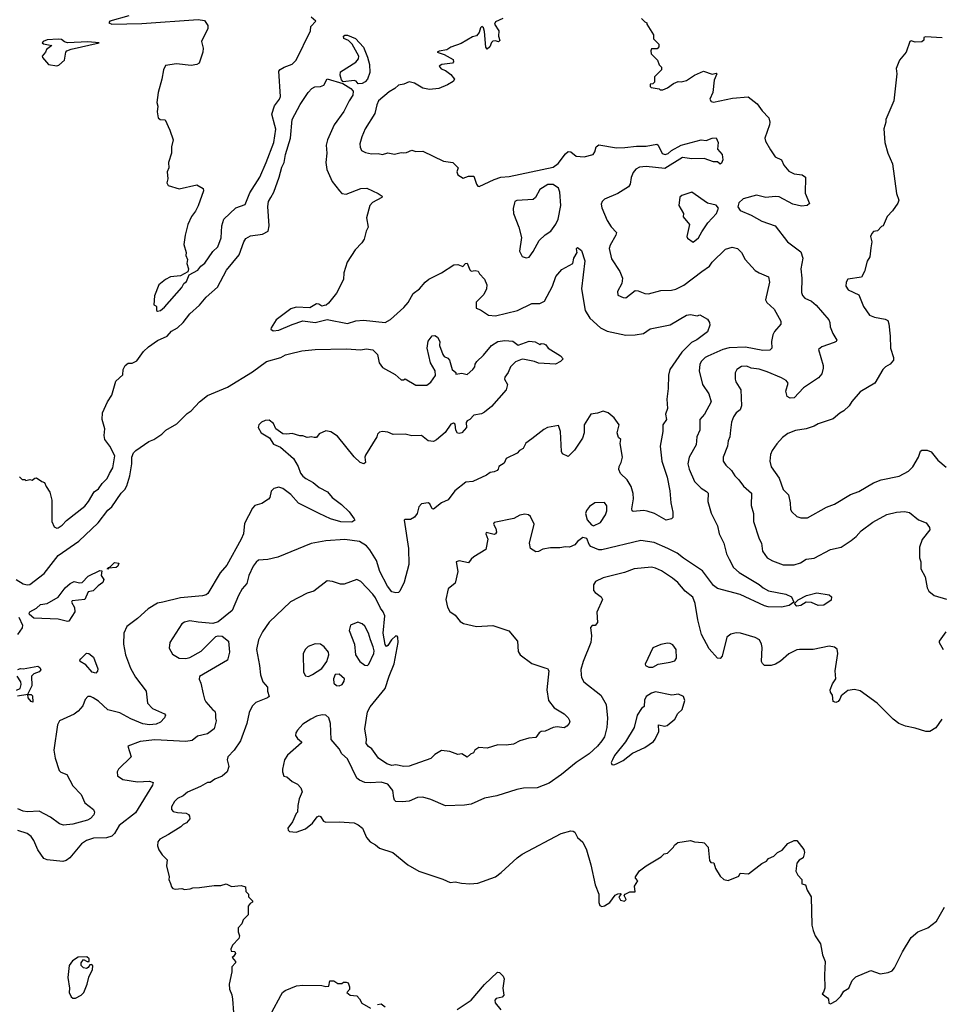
# Model space of a CAD drawing. Extents: x 1678759 to 1859541, y 384609 to 522867.
# Tile 348 of 466: x 1787910 to 1794744, y 395556 to 402877. Entities that reach past the tile are written whole.
import ezdxf

# ---------------------------------------------------------------- set-up
doc = ezdxf.new("R2010")
doc.units = 0

msp = doc.modelspace()

# ---------------------------------------------------------------- linework, layer by layer
at = {"layer": '0CON20XD'}
for points in [[(1788720, 402905), (1788580, 402865), (1788572.5, 402855), (1788595, 402843.3), (1788818, 402848), (1789235, 402879.3), (1789282.1, 402872.1), (1789308, 402835), (1789307.5, 402812.5), (1789261.2, 402715), (1789273.3, 402665), (1789271.2, 402635), (1789242.5, 402555), (1789225, 402543.3), (1789185, 402537.5), (1789075, 402550), (1788993.6, 402536.4), (1788977.5, 402505), (1788966.7, 402435), (1788940, 402335), (1788929.5, 402260.5), (1788936.7, 402235), (1788930.8, 402190.8), (1788938.3, 402148.3), (1788953.8, 402133.8), (1788992, 402132), (1789026.4, 402056.4), (1789050, 401985), (1789037, 401933), (1789038.8, 401885), (1789016.2, 401815), (1789018.8, 401775), (1789006.7, 401745), (1789010, 401695), (1789002.5, 401665), (1789012.5, 401645), (1789095, 401620), (1789225, 401650), (1789273, 401623), (1789276.7, 401605), (1789235.9, 401494.1), (1789215.8, 401454.2), (1789186.2, 401415), (1789160, 401355), (1789140, 401275), (1789130, 401205), (1789146.1, 401146.1), (1789143.3, 401125), (1789156, 401095), (1789151.2, 401065), (1789163.3, 401025), (1789158.8, 401001.2), (1789105, 400973.3), (1789030, 400965), (1788992.5, 400945), (1788943.6, 400906.4), (1788912.5, 400825), (1788907.5, 400757.5), (1788921.7, 400748.3), (1788927.5, 400745), (1788927.5, 400715), (1788935, 400710), (1788955, 400714), (1788985, 400740), (1789113.8, 400885), (1789130, 400915), (1789148.3, 400931.7), (1789170, 400980), (1789233.3, 401015), (1789255.7, 401044.3), (1789285, 401066), (1789345, 401152.5), (1789381.7, 401188.3), (1789407.8, 401255), (1789413.1, 401345), (1789425.8, 401395), (1789515, 401477.1), (1789585, 401503.3), (1789619.5, 401590.5), (1789693.6, 401705), (1789742.3, 401815), (1789797.8, 401965), (1789813.6, 402063.6), (1789805, 402091.2), (1789782.9, 402175), (1789804.1, 402235.9), (1789841.5, 402285), (1789848.8, 402305), (1789836.6, 402493.4), (1789845, 402505.8), (1789875, 402524.4), (1789935, 402547.1), (1789965, 402576.2), (1790071.1, 402795), (1790074.3, 402825.7), (1790111.2, 402865), (1790076, 402895)], [(1791501.2, 402885), (1791445, 402861.4), (1791438.6, 402845), (1791470, 402795), (1791467.5, 402755), (1791477, 402723), (1791467.5, 402712.5), (1791445, 402720), (1791425, 402717.5), (1791415, 402706.7), (1791404, 402675), (1791385, 402658.8), (1791373.3, 402673.3), (1791365, 402790), (1791357.7, 402817.7), (1791345, 402827.5), (1791335, 402817.5), (1791325, 402782.5), (1791305, 402757.5), (1791275, 402750), (1791190.7, 402699.3), (1791115, 402672), (1791085, 402652.5), (1791026.1, 402643.9), (1791013.3, 402635), (1791065, 402617.5), (1791130.7, 402580.7), (1791133.3, 402565), (1791126.7, 402555), (1791045.8, 402544.2), (1791027.5, 402532.5), (1791042.4, 402512.4), (1791075, 402500), (1791115, 402470), (1791140, 402435), (1791131.7, 402418.3), (1791088.3, 402391.7), (1791025.7, 402364.3), (1790955, 402358.6), (1790905, 402367.1), (1790845, 402405.8), (1790805, 402416), (1790765, 402396.7), (1790725, 402390), (1790696.7, 402365), (1790655, 402340.8), (1790577.4, 402272.6), (1790563.3, 402245), (1790550.2, 402179.8), (1790478.1, 402065), (1790452.9, 402005), (1790438.6, 401955), (1790439.7, 401929.7), (1790451.2, 401905), (1790479.1, 401889.1), (1790525, 401880), (1790575, 401882), (1790605, 401874.2), (1790645, 401886), (1790695, 401876.7), (1790745, 401890), (1790763, 401887), (1790785, 401888.8), (1790825, 401907.5), (1790855, 401897.5), (1790905, 401900), (1791060, 401825), (1791130, 401815), (1791167.5, 401775), (1791157.5, 401745), (1791165, 401722.5), (1791205, 401700), (1791245, 401713.3), (1791285, 401713.3), (1791305, 401653.3), (1791315, 401640), (1791325, 401638), (1791435, 401689.2), (1791485, 401705.7), (1791548.3, 401711.7), (1791875, 401780.8), (1791911.7, 401808.3), (1791965, 401878.8), (1791985, 401896.2), (1792005, 401893.8), (1792045, 401862), (1792105, 401856.9), (1792171.2, 401875), (1792184, 401895), (1792195, 401932.5), (1792215, 401946.2), (1792344.3, 401924.3), (1792407.4, 401927.4), (1792495, 401937.9), (1792565, 401936.4), (1792645, 401952), (1792655, 401943.3), (1792683.3, 401883.3), (1792705.8, 401875.8), (1792728.8, 401881.2), (1792755, 401905.7), (1792825, 401944), (1792975, 401984.2), (1793010.7, 401979.3), (1793056.7, 401996.7), (1793085, 401997.5), (1793100, 401965), (1793096, 401915), (1793130, 401875), (1793136.2, 401835), (1793125, 401810), (1793115, 401802.5), (1793095, 401820), (1793065, 401820), (1792995.9, 401845.9), (1792905, 401842), (1792835, 401852), (1792705, 401770), (1792565, 401785.3), (1792515, 401780.4), (1792488.6, 401765), (1792468.9, 401741.1), (1792455, 401703.3), (1792446.4, 401653.6), (1792434.2, 401635), (1792355.3, 401584.7), (1792255, 401543.1), (1792238.1, 401525), (1792232.2, 401505), (1792235, 401478.8), (1792274.6, 401384.6), (1792305, 401338), (1792344, 401295), (1792340.8, 401275), (1792298.3, 401201.7), (1792290.9, 401175), (1792308, 401098), (1792370.8, 401005), (1792389.2, 400955), (1792384.2, 400915), (1792351.9, 400855), (1792355, 400828.8), (1792395, 400811.4), (1792415, 400809.2), (1792485, 400862.5), (1792505, 400860.8), (1792555, 400840), (1792582.1, 400837.9), (1792675, 400863.1), (1792755, 400866.7), (1792785, 400874.5), (1792846.5, 400903.5), (1792980, 401005), (1793037.1, 401045), (1793057, 401073), (1793155, 401170.8), (1793204.2, 401185.8), (1793245.5, 401175.5), (1793274.3, 401145), (1793302, 401095), (1793375, 401012.9), (1793405, 400994.3), (1793475.7, 400965.7), (1793482.5, 400925), (1793453.6, 400793.6), (1793461.2, 400775), (1793515.8, 400725), (1793566.2, 400635), (1793565.7, 400614.3), (1793520.4, 400559.6), (1793507.2, 400532.8), (1793498.1, 400485), (1793498.6, 400435), (1793485, 400419.2), (1793433.6, 400416.4), (1793305, 400442.1), (1793183, 400437), (1793134.7, 400425.3), (1793024.7, 400375.3), (1793002.9, 400365), (1792973.6, 400335), (1792963.4, 400313.4), (1792960, 400265), (1792983.6, 400163.6), (1793032.5, 400095), (1793049.2, 400035), (1792999.4, 399945), (1792964.4, 399905), (1792964.5, 399825.5), (1792943.1, 399775), (1792936.2, 399715), (1792886, 399624), (1792876.4, 399575), (1792886, 399536), (1792924, 399444), (1792974.1, 399394.1), (1793015, 399370), (1793026.4, 399356.4), (1793024.4, 399295), (1793048.7, 399208.7), (1793095, 399113.3), (1793108.1, 399055), (1793141.9, 398985), (1793163.5, 398905), (1793182.2, 398865), (1793214.3, 398805), (1793256.9, 398766.9), (1793405, 398678.2), (1793435, 398653.6), (1793475, 398631.5), (1793602.5, 398605), (1793645.6, 398585.6), (1793662.5, 398545), (1793628.7, 398521.3), (1793571.8, 398508.2), (1793472.4, 398512.4), (1793445, 398520), (1793265, 398604), (1793095, 398647.1), (1793065, 398670.6), (1792985, 398779.5), (1792842.2, 398872.2), (1792795, 398910), (1792725.9, 398945.9), (1792625, 398989.1), (1792525, 399003.5), (1792235, 398934.5), (1792215, 398934.4), (1792155, 398959.2), (1792142.5, 398975), (1792125, 399020), (1792095, 399026.7), (1792055, 398998), (1792035, 398972), (1791995, 398954), (1791965, 398958.8), (1791925, 398950), (1791855, 398950.8), (1791798.8, 398941.2), (1791765, 398922), (1791745, 398920), (1791706.2, 398945), (1791698, 398985), (1791733.8, 399125), (1791705, 399182.5), (1791690, 399195), (1791665, 399201.2), (1791627, 399193), (1791582.7, 399167.3), (1791435, 399138.8), (1791430, 399125), (1791449.2, 399095), (1791452.3, 399067.7), (1791445.9, 399054.1), (1791435, 399048.8), (1791377, 399063), (1791374, 399055), (1791388.8, 399015), (1791375, 398937.5), (1791285, 398883.3), (1791264.1, 398865.9), (1791245, 398837.5), (1791175, 398852.5), (1791153.4, 398846.6), (1791166.4, 398775), (1791145, 398688.1), (1791093.8, 398645), (1791077.1, 398565), (1791089.1, 398509.1), (1791106.8, 398476.8), (1791145, 398448.8), (1791182.6, 398402.6), (1791207, 398387), (1791305, 398365.6), (1791425, 398372.5), (1791545, 398332), (1791610, 398255), (1791615, 398180), (1791628, 398155), (1791715, 398090.6), (1791811.7, 398058.3)], [(1792530, 402885), (1792555, 402860), (1792570, 402855), (1792570, 402845), (1792620, 402765), (1792620, 402735), (1792660, 402695), (1792660, 402675), (1792648.3, 402661.7), (1792605, 402660), (1792600, 402645), (1792603, 402623), (1792650, 402575), (1792661.7, 402541.7), (1792680, 402525), (1792680, 402505), (1792628.3, 402451.7), (1792627, 402413), (1792615, 402400), (1792595, 402397.5), (1792595, 402380), (1792603.6, 402373.6), (1792662.5, 402362.5), (1792670, 402355), (1792690, 402355), (1792725, 402370), (1792768.3, 402401.7), (1792803.6, 402416.4), (1792825.9, 402414.1), (1792865, 402426.2), (1792925, 402465.8), (1792992.5, 402495), (1793055, 402472.5), (1793085, 402480), (1793090, 402475), (1793071.7, 402428.3), (1793060, 402335), (1793039.2, 402285), (1793047.8, 402267.8), (1793065, 402263.6), (1793206.4, 402293.6), (1793324.5, 402304.5), (1793390.5, 402250.5), (1793428.3, 402198.3), (1793477.3, 402147.3), (1793485.5, 402115.5), (1793483.1, 402095), (1793448.5, 401995), (1793453.1, 401975), (1793489.1, 401909.1), (1793525, 401858), (1793572, 401835), (1793589.2, 401795), (1793625, 401750), (1793665, 401732), (1793725, 401724.2), (1793750, 401705), (1793747.1, 401587.1), (1793780.7, 401509.3), (1793762.5, 401495), (1793721.2, 401491.2), (1793654.8, 401504.8), (1793555, 401559.4), (1793525, 401563.1), (1793455, 401554.1), (1793385, 401573.3), (1793287.1, 401545), (1793254.4, 401515), (1793245.7, 401485), (1793265, 401458.6), (1793345, 401424.4), (1793425, 401380), (1793523.3, 401345), (1793615.8, 401225), (1793715, 401152), (1793729.4, 401105), (1793715.7, 401025), (1793722.9, 400955), (1793721.2, 400848.8), (1793726.8, 400826.8), (1793745, 400807.5), (1793795, 400784.3), (1793829.2, 400755), (1793922.5, 400645), (1793931.4, 400625), (1793933.3, 400593.3), (1793952.6, 400542.6), (1793983.8, 400495), (1793978.8, 400485), (1793963.4, 400476.6), (1793870, 400445), (1793846, 400425), (1793880.8, 400305), (1793882, 400285), (1793870, 400245), (1793845.8, 400214.2), (1793735, 400140), (1793665, 400065.7), (1793635, 400062), (1793613.3, 400075), (1793604.4, 400115), (1793620.8, 400175), (1793606.2, 400195), (1793571.2, 400215), (1793465, 400260), (1793405, 400278.2), (1793345.4, 400285.4), (1793315, 400300), (1793275, 400297.5), (1793240, 400275), (1793228.3, 400251.7), (1793226.9, 400205), (1793232.5, 400185), (1793268.1, 400125), (1793274.4, 400005), (1793265, 399976), (1793235, 399954.3), (1793214.4, 399925), (1793199.5, 399885), (1793191.5, 399825)], [(1790425, 402400), (1790409.2, 402419.2), (1790395, 402426.2), (1790313.9, 402413.9), (1790300.6, 402430.6), (1790291.5, 402465), (1790295, 402490), (1790407.9, 402562.1), (1790426.7, 402585), (1790431.2, 402605), (1790381.2, 402695), (1790353, 402723), (1790318.1, 402738.1), (1790315.8, 402755), (1790325, 402761.1), (1790345, 402762.2), (1790406.2, 402736.2), (1790465, 402672.9), (1790495, 402598.8), (1790509.5, 402545), (1790512.5, 402485), (1790495, 402433.8), (1790477.1, 402415), (1790455, 402403.9), (1790425, 402400)], [(1794765, 402742), (1794641.2, 402748.8), (1794630, 402745), (1794630, 402725), (1794615, 402713.3), (1794565, 402711.2), (1794535, 402720), (1794525, 402716.2), (1794497.5, 402635), (1794447.5, 402575), (1794422.5, 402515), (1794427.5, 402475), (1794407.5, 402275), (1794347.5, 402135), (1794347.5, 402115), (1794332.5, 402065), (1794340, 401965), (1794362.5, 401885), (1794397.5, 401805), (1794426.7, 401585), (1794442.5, 401535), (1794436.1, 401513.9), (1794397.5, 401455), (1794357.5, 401415), (1794326.4, 401343.6), (1794315, 401340), (1794285, 401307.5), (1794255, 401302.5), (1794241.7, 401288.3), (1794232.5, 401265), (1794242.5, 401225), (1794235, 401180), (1794227.5, 401115), (1794208.3, 401081.7), (1794187.5, 401005), (1794167, 400963), (1794065, 400946.7), (1794051.2, 400925), (1794050, 400895), (1794067.7, 400867.7), (1794145, 400832.5), (1794180, 400745), (1794225, 400681.2), (1794262.5, 400665), (1794341.2, 400651.2), (1794360.5, 400640.5), (1794368.6, 400615), (1794378.1, 400525), (1794380.6, 400435), (1794404, 400365), (1794403.8, 400345), (1794380, 400315), (1794344.4, 400295.6), (1794324.2, 400275.8), (1794265.9, 400174.1), (1794155, 400110.8), (1794095, 400039.2), (1794075, 400005.8), (1794035, 399968.8), (1794005, 399952), (1793955, 399909.2), (1793845, 399872.5), (1793815, 399855.8), (1793755, 399835.6), (1793675, 399822.9), (1793619.1, 399800.9), (1793579.1, 399770.9), (1793536.6, 399723.4), (1793502, 399675), (1793489.2, 399645), (1793485.7, 399595), (1793493.5, 399553.5), (1793555, 399468.8), (1793584.5, 399384.5), (1793622.5, 399345), (1793635.7, 399285), (1793637.5, 399235), (1793647.6, 399217.6), (1793685, 399182), (1793714.3, 399174.3), (1793765, 399172.5), (1793905, 399252.5), (1793965, 399275.8), (1794085, 399347.5), (1794145, 399370), (1794255, 399432.9), (1794313.2, 399456.8), (1794445, 399482.2), (1794515, 399520.8), (1794548.3, 399551.7), (1794588.8, 399625), (1794605, 399670), (1794615, 399677.5), (1794655, 399676.2), (1794684.3, 399664.3), (1794733, 399603), (1794795, 399549.2)], [(1788185, 402533.3), (1788200.7, 402539.3), (1788243.6, 402576.4), (1788253.6, 402636.4), (1788260, 402645), (1788292.4, 402657.6), (1788500, 402705), (1788415, 402712.5), (1788265, 402705.8), (1788242.3, 402712.3), (1788219.7, 402729.7), (1788195, 402731.9), (1788115, 402726.6), (1788083.8, 402715), (1788077.5, 402705), (1788086.7, 402696.7), (1788147.5, 402685), (1788110, 402655), (1788102.5, 402635), (1788076.7, 402605), (1788080, 402595), (1788125, 402543.3), (1788185, 402533.3)], [(1787908.3, 399478.3), (1787928.3, 399458.3), (1787947.5, 399457.5), (1787955, 399450), (1787985, 399457.5), (1788003, 399453), (1788021.7, 399468.3), (1788035, 399470), (1788075, 399442.5), (1788095, 399436.7), (1788106.2, 399405), (1788133.9, 399363.9), (1788148, 399305), (1788149.2, 399145), (1788166.1, 399106.1), (1788185, 399096.7), (1788195, 399100), (1788225, 399117.5), (1788256.9, 399153.1), (1788395, 399260), (1788422.2, 399295), (1788463.4, 399366.6), (1788495, 399388.1), (1788522.5, 399427.5), (1788560.9, 399465), (1788576.2, 399503.8), (1788602.7, 399545), (1788616.1, 399635), (1788579, 399705), (1788542.5, 399755), (1788538.6, 399785), (1788542.9, 399835), (1788521.8, 399905), (1788525.5, 399955), (1788561.5, 400035), (1788595.6, 400085), (1788625, 400188.8), (1788675, 400236), (1788679.5, 400275), (1788692.6, 400305), (1788715, 400323.6), (1788745.8, 400324.2), (1788780.4, 400339.6), (1788829.8, 400410.2), (1788867.1, 400445), (1788935, 400492.9), (1789005, 400524.6), (1789039.1, 400560.9), (1789082.5, 400585), (1789124.8, 400625.2), (1789175, 400688.9), (1789245.9, 400754.1), (1789295.6, 400815), (1789380.5, 400889.5), (1789446.4, 401015), (1789540.6, 401129.4), (1789575, 401226.2), (1789590.2, 401249.8), (1789625, 401269.4), (1789715, 401281.2), (1789755.6, 401304.4), (1789763.1, 401345), (1789753, 401487), (1789760, 401525), (1789775.5, 401555), (1789799.6, 401595), (1789839.2, 401705), (1789858.3, 401781.7), (1789876.2, 401815), (1789884.7, 401875), (1789923.3, 401995), (1789935, 402136.2), (1789995, 402246.2), (1790054.2, 402335), (1790082, 402365), (1790102, 402378), (1790145, 402381.2), (1790170.1, 402389.9), (1790195, 402437.5), (1790312.4, 402402.4), (1790370.9, 402365), (1790388.9, 402345), (1790386.4, 402315), (1790357.4, 402272.6), (1790319.5, 402195), (1790245.7, 402095), (1790197.3, 401985), (1790186.7, 401945), (1790192.2, 401885), (1790185.7, 401815), (1790193.4, 401763.4), (1790231.4, 401675), (1790285.5, 401605.5), (1790305, 401586), (1790335, 401580.6), (1790445, 401621.4), (1790490, 401625), (1790575, 401585.8), (1790603.3, 401565), (1790600, 401555), (1790531.1, 401518.9), (1790510.8, 401495), (1790487.8, 401405), (1790499.2, 401335), (1790484.4, 401305), (1790468.9, 401245), (1790452.1, 401217.9), (1790403.7, 401166.3), (1790343.1, 401075), (1790317.5, 400995), (1790315.7, 400945), (1790265, 400843.3), (1790205, 400768.8), (1790187.5, 400755), (1790172.5, 400752.5), (1790155, 400747.5), (1790131.7, 400761.7), (1790115, 400763.3), (1790065, 400733.8), (1789965, 400740.8), (1789925, 400727.1), (1789816, 400645), (1789778.8, 400585), (1789776.7, 400575), (1789794.4, 400564.4), (1789835, 400567.8), (1789935, 400611.9), (1790015, 400637.1), (1790105, 400624.4), (1790195, 400646.7), (1790345, 400618.2), (1790407.6, 400637.6), (1790465, 400642.2), (1790625.5, 400624.5), (1790665, 400647.5), (1790765, 400736.9), (1790796.4, 400775), (1790835, 400840), (1790881.2, 400875), (1790922, 400925), (1790951.2, 400948.8)], [(1791675, 401106), (1791695, 401111.2), (1791726.4, 401153.6), (1791770, 401235), (1791815, 401277.5), (1791856.4, 401303.6), (1791895, 401355.8), (1791912.3, 401395), (1791932.3, 401495), (1791923.5, 401595), (1791914.3, 401625), (1791875, 401652), (1791835, 401652), (1791775, 401613.3), (1791744.3, 401555.7), (1791725, 401540.8), (1791605, 401532.5), (1791590, 401525), (1791586, 401515), (1791577, 401473), (1791580, 401435), (1791618.1, 401335), (1791638.3, 401258.3), (1791624.2, 401155), (1791645, 401116), (1791675, 401106)], [(1792915, 401222.5), (1792955.6, 401254.4), (1792979.1, 401300.9), (1793025, 401366.7), (1793088, 401435), (1793103.8, 401475), (1793085, 401497.5), (1793021.8, 401511.8), (1792905, 401595.8), (1792830.5, 401569.5), (1792815, 401557.5), (1792807.5, 401495), (1792842.5, 401435), (1792841.2, 401411.2), (1792887.5, 401355), (1792867.5, 401265), (1792873.6, 401253.6), (1792915, 401222.5)], [(1790951.2, 400948.8), (1791045, 400996), (1791135, 401053.8), (1791166.1, 401056.1), (1791203, 401043), (1791223.3, 401065), (1791235, 401065.8), (1791255, 401016.7), (1791265, 401007.5), (1791295, 401013.3), (1791317.7, 401007.7), (1791327, 400987), (1791365, 400947.5), (1791381.2, 400905), (1791378, 400875), (1791358.6, 400835), (1791302.2, 400777.8), (1791303, 400733), (1791335, 400720), (1791395, 400681.1), (1791445, 400675.6), (1791608.8, 400715), (1791715, 400768.1), (1791775, 400768.1), (1791810, 400785), (1791869.1, 400895), (1791893.3, 400966.7), (1791939.7, 401020.3), (1792020, 401065), (1792028.6, 401105), (1792053.3, 401145), (1792050, 401155), (1792047.5, 401175), (1792055, 401182.5), (1792085, 401160), (1792110, 401085), (1792085.7, 400875), (1792113.3, 400715), (1792148, 400658), (1792225, 400586), (1792275, 400561.9), (1792415, 400532.2), (1792485, 400532.9), (1792545, 400544.3), (1792595, 400578.6), (1792745, 400608.6), (1792865, 400680), (1792895, 400684.4), (1792945, 400676.2), (1792965, 400683.8), (1793021.2, 400651.2), (1793035.7, 400625), (1793038.1, 400605), (1793022.5, 400555), (1792942.2, 400497.8), (1792902.6, 400477.4), (1792829.5, 400405), (1792742.2, 400275), (1792731.5, 400235), (1792728.9, 400135), (1792719.2, 400055), (1792724.4, 399985), (1792708.6, 399945), (1792716.9, 399905), (1792689.2, 399865), (1792689.2, 399815), (1792669.2, 399705), (1792682.7, 399595), (1792720.6, 399475), (1792741.9, 399375), (1792749.2, 399285), (1792763.9, 399216.1), (1792763.3, 399175), (1792755, 399166.7), (1792715, 399156.2), (1792626.7, 399205), (1792573.6, 399223.6), (1792545, 399226.7), (1792469.2, 399219.2), (1792461.2, 399225), (1792459.2, 399239.2), (1792470.4, 399315), (1792468.2, 399355), (1792454.4, 399405), (1792425, 399455.8), (1792373.7, 399503.7), (1792362.6, 399532.6), (1792364.4, 399555), (1792380, 399585), (1792388.9, 399625), (1792373.3, 399725), (1792376.2, 399755), (1792359.3, 399769.3), (1792350, 399805), (1792365.8, 399865.8), (1792327.7, 399917.7), (1792283.8, 399955), (1792245, 399965.6), (1792205, 399950.9), (1792153.8, 399945), (1792105.7, 399865), (1792104.3, 399805), (1792092.5, 399765), (1792033.4, 399676.6), (1791985, 399630), (1791945, 399650), (1791937.1, 399667.1), (1791928.5, 399815), (1791915, 399860), (1791833.3, 399845), (1791805, 399830), (1791715, 399761.4), (1791671.9, 399728.1), (1791652.5, 399687.5), (1791625, 399673.3), (1791606.8, 399653.2), (1791525, 399613.8), (1791510.3, 399579.7), (1791470, 399555), (1791466.7, 399535), (1791457.5, 399525), (1791435, 399514.4), (1791405, 399510), (1791379.1, 399490.9), (1791276.4, 399443.6), (1791225, 399437.8), (1791144.4, 399375), (1791095, 399306), (1791045, 399284.2), (1790985, 399238.8), (1790975, 399240), (1790956.8, 399276.8), (1790945, 399284.5), (1790895, 399278.5), (1790875, 399256.2), (1790864.4, 399205), (1790845, 399178), (1790815, 399160), (1790775, 399160), (1790767.5, 399155), (1790798.2, 398945), (1790802, 398825), (1790765.9, 398694.1), (1790735, 398626.9), (1790725, 398618.2), (1790705, 398614.5), (1790675, 398623.8), (1790642.8, 398665), (1790586.5, 398775), (1790562.7, 398855), (1790513.1, 398935), (1790487.7, 398965), (1790435, 398998), (1790325, 399012.9), (1790185, 399001.1), (1790075, 398983.5), (1789828.8, 398881.2), (1789755, 398863.3), (1789685, 398858.6), (1789666.3, 398843.7), (1789646, 398814), (1789612.2, 398745), (1789596.7, 398685), (1789564.1, 398645.9), (1789535.4, 398595), (1789487.8, 398485), (1789385, 398400.8), (1789345, 398387.5), (1789235, 398396.2), (1789175, 398407.3), (1789135, 398398.6), (1789115, 398383.8), (1789024.3, 398245), (1789020.6, 398205), (1789045, 398160), (1789095, 398130.6), (1789145, 398126.9), (1789175, 398134.3), (1789258, 398182), (1789368.3, 398291.7), (1789385, 398296.7), (1789415, 398292.5), (1789461.2, 398255), (1789468.8, 398175), (1789453.9, 398116.1), (1789246.1, 397993.9), (1789244.1, 397974.1), (1789256.2, 397945), (1789274, 397865), (1789282, 397825), (1789294, 397805), (1789344, 397745), (1789358.8, 397735), (1789365.8, 397715.8), (1789363.9, 397686.1), (1789370, 397665), (1789356, 397605), (1789305, 397568), (1789231.3, 397548.7), (1789192.1, 397517.9), (1789145, 397509.4), (1788912.9, 397522.9), (1788805, 397509.5), (1788713.8, 397476.2), (1788738, 397395), (1788643.8, 397305), (1788633.3, 397285), (1788636.2, 397255), (1788675, 397227.5), (1788785, 397211.1), (1788875, 397214), (1788902.5, 397205), (1788896, 397185), (1788770.7, 396979.3), (1788648.1, 396885), (1788615.5, 396825), (1788595, 396805.6), (1788555.5, 396794.5), (1788457.9, 396792.1), (1788405.4, 396774.6), (1788370.2, 396749.8), (1788281.4, 396645), (1788255, 396625.6), (1788231.3, 396618.7), (1788115, 396630), (1788089.5, 396639.5), (1788044, 396705), (1788016, 396775), (1787995, 396803.8), (1787965, 396825.8), (1787895, 396849.2)], [(1787883.8, 398715), (1787935, 398682.9), (1787965, 398674.4), (1787985, 398678.6), (1788090.9, 398759.1), (1788196.6, 398893.4), (1788349.3, 399000.7), (1788493.7, 399136.3), (1788565, 399230), (1788595, 399255.6), (1788663.2, 399356.8), (1788690.5, 399385), (1788705, 399410), (1788728, 399485), (1788743.5, 399575), (1788743.1, 399625), (1788754.5, 399655.5), (1788771.7, 399675), (1788868.8, 399741.2), (1788905.7, 399755), (1788965.6, 399794.4), (1788995, 399824), (1789076.8, 399873.2), (1789155, 399949.5), (1789185, 399968.6), (1789245, 400034.6), (1789305, 400083.1), (1789454.2, 400145), (1789640.5, 400259.5), (1789745, 400334.4), (1789850, 400365), (1789885, 400384.4), (1789915, 400392.5), (1790005.5, 400414.5), (1790105, 400424.3), (1790335, 400430.9), (1790445, 400423.3), (1790485, 400430.6), (1790535, 400422.5), (1790567.9, 400387.9), (1790580.5, 400325), (1790605, 400290), (1790699.6, 400239.6), (1790745, 400200), (1790761.7, 400198.3), (1790775, 400207.5), (1790855, 400160), (1790935, 400160), (1790965, 400182.5), (1790998.8, 400231.2), (1790997.9, 400265), (1790963.8, 400325), (1790938.5, 400435), (1790945, 400486.2), (1790975, 400527.5), (1790995, 400530), (1791015, 400517.5), (1791031.2, 400485), (1791030, 400455), (1791055, 400388.8), (1791065, 400374), (1791090.5, 400360.5), (1791103.3, 400345)], [(1791103.3, 400345), (1791123.8, 400275), (1791150, 400255), (1791151.7, 400241.7), (1791195, 400249.2), (1791235, 400238.8), (1791278, 400275), (1791292, 400295), (1791294, 400315), (1791306, 400335), (1791357.8, 400382.2), (1791416.2, 400455), (1791463.3, 400485), (1791515, 400491.4), (1791575, 400486.7), (1791615, 400456.7), (1791695, 400487.5), (1791741.7, 400481.7), (1791775, 400462.5), (1791785, 400470), (1791805, 400467.5), (1791820, 400460), (1791837.5, 400435), (1791928.3, 400378.3), (1791950, 400355), (1791930, 400335), (1791893, 400317), (1791765, 400322.9), (1791735, 400336.7), (1791661.7, 400351.7), (1791645, 400352), (1791595, 400332), (1791556.2, 400295), (1791540, 400255), (1791515, 400220), (1791513.8, 400205), (1791536, 400165), (1791525.8, 400125), (1791415, 400001.4), (1791365, 399958.6), (1791342.7, 399947.3), (1791284, 399936), (1791255, 399903.8), (1791235, 399893.3), (1791228.3, 399881.7), (1791230, 399845), (1791195, 399806), (1791175, 399800), (1791163.6, 399803.6), (1791151.2, 399825), (1791145, 399870), (1791133, 399877), (1791115, 399870), (1791071.2, 399808.8), (1791007.1, 399752.9), (1790985, 399741.6), (1790945.1, 399745.1), (1790895, 399785.5), (1790825, 399783.1), (1790775, 399794.4), (1790685, 399793.5), (1790645, 399809.4), (1790605, 399815.8), (1790585, 399810), (1790568.8, 399795), (1790563.3, 399775), (1790480.3, 399639.7), (1790473.9, 399623.9), (1790478.8, 399585), (1790466.1, 399573.9), (1790440, 399585), (1790395, 399626.2), (1790271.2, 399781.2), (1790221.7, 399811.7), (1790185, 399820), (1790135, 399797.5), (1790115, 399771.2), (1790099.3, 399769.3), (1790075, 399776.7), (1790062.5, 399772.5), (1790045, 399771.2), (1790015, 399783.3), (1789991.7, 399781.7), (1789935, 399801.2), (1789895, 399794.2), (1789865, 399798), (1789814.3, 399834.3), (1789795.8, 399875), (1789765, 399899.2), (1789735, 399897.1), (1789706.2, 399885), (1789687.1, 399865), (1789682.9, 399845), (1789704.3, 399805), (1789767, 399767), (1789795, 399721.4), (1789848.3, 399698.3), (1789945.8, 399615), (1789978.1, 399555), (1789996.9, 399505), (1790015, 399483.1), (1790035.4, 399465.4), (1790092, 399435), (1790135, 399398.6), (1790197.3, 399367.3), (1790232, 399325), (1790301.5, 399271.5), (1790357.6, 399217.6), (1790396.7, 399165), (1790400, 399155), (1790377.9, 399142.1), (1790295.4, 399144.6), (1790220.8, 399165), (1790135.8, 399205), (1789981.5, 399281.5), (1789925, 399347.5), (1789865, 399392.3), (1789835, 399402.2), (1789798.7, 399391.3), (1789778.3, 399371.7), (1789768.6, 399325), (1789758.8, 399311.2), (1789709.1, 399280.9), (1789657.5, 399265), (1789640, 399245), (1789579.5, 399130.5), (1789572.5, 399055), (1789556.5, 399015), (1789449.3, 398820.7), (1789400.5, 398765), (1789308.3, 398611.7), (1789295, 398601.1), (1789267.2, 398592.8), (1789105, 398578.7), (1788973.9, 398546.1), (1788935, 398538.1), (1788863.7, 398496.3), (1788786, 398424), (1788705, 398365.7), (1788684.4, 398315), (1788680.6, 398235), (1788695.7, 398155), (1788733.1, 398055), (1788769.4, 397989.4), (1788848.6, 397885), (1788860, 397795), (1788895.7, 397755), (1788986.8, 397716.8), (1788994, 397705), (1788987.1, 397685), (1788956.9, 397655), (1788925, 397638.8), (1788875, 397633.2), (1788825, 397640.5), (1788735, 397678.9), (1788655, 397722.8), (1788565.8, 397745), (1788495, 397809.4), (1788456.2, 397835), (1788435, 397844.3), (1788415, 397844), (1788396.6, 397823.4), (1788377.8, 397775), (1788344.5, 397735), (1788315, 397713.1), (1788205, 397664.2), (1788191.5, 397635), (1788164.4, 397445), (1788174.4, 397385), (1788202.5, 397295), (1788215, 397282.9), (1788260, 397265), (1788305, 397180), (1788367.8, 397115), (1788394.7, 397054.7), (1788458.8, 397005), (1788466, 396985), (1788460, 396965), (1788435, 396937.1), (1788413.9, 396926.1), (1788305, 396896.3), (1788235, 396888.5), (1788205, 396898.8), (1788137.9, 396947.9), (1788055, 396991.2), (1787967.2, 396987.2), (1787935, 396992.4), (1787895, 397008.3)], [(1793191.5, 399825), (1793187.3, 399775), (1793175.6, 399745), (1793170.5, 399705), (1793136.9, 399625), (1793137.1, 399595), (1793157.5, 399565), (1793198.6, 399525), (1793224.2, 399485), (1793255, 399455.7), (1793288, 399408), (1793347.6, 399357.6), (1793345.7, 399265), (1793364.2, 399205), (1793364.4, 399145), (1793405, 399017.5), (1793422, 398985), (1793430, 398925), (1793466, 398875), (1793505, 398853.3), (1793584.6, 398824.6), (1793666.7, 398823.3), (1793711.4, 398838.6), (1793755, 398865.8), (1793815, 398872.9), (1793935, 398937.1), (1794015, 398954.2), (1794090, 399005), (1794126.3, 399033.7), (1794162.6, 399077.4), (1794249.3, 399140.7), (1794355, 399197.5), (1794425, 399215.7), (1794485, 399220), (1794521.7, 399211.7), (1794588.8, 399158.8), (1794646.7, 399135), (1794672.5, 399102.5), (1794673.3, 399085), (1794617.7, 399012.3), (1794596.7, 398955), (1794597.5, 398875), (1794606.7, 398846.7), (1794607.5, 398795), (1794640, 398735), (1794653, 398653), (1794667, 398627), (1794706.4, 398596.4), (1794797.7, 398567.7)], [(1792175, 399114.2), (1792225, 399139.2), (1792264.4, 399195), (1792273.5, 399225), (1792273.3, 399263.3), (1792255, 399287.1), (1792185, 399285.7), (1792145, 399258), (1792122.1, 399227.9), (1792115.8, 399205), (1792127.3, 399157.3), (1792160, 399120), (1792175, 399114.2)], [(1788565, 398792.5), (1788560, 398795), (1788570, 398805), (1788581.7, 398808.3), (1788615, 398841.2), (1788645.8, 398835), (1788640, 398815), (1788626.7, 398805), (1788570, 398800), (1788565, 398792.5)], [(1794762.5, 397675), (1794719.3, 397610.7), (1794675, 397583.8), (1794645, 397583.8), (1794565, 397610), (1794492.5, 397625), (1794443.8, 397645), (1794402, 397675), (1794282, 397795), (1794155, 397887.1), (1794115, 397897.1), (1794065, 397889.2), (1794015, 397850), (1794005.8, 397825), (1793991.7, 397808.3), (1793975, 397801.2), (1793956.4, 397806.4), (1793950, 397855), (1793936.4, 397876.4), (1793933.6, 397893.6), (1793950.9, 397939.1), (1793974, 397975), (1793969.4, 398035), (1793990, 398165), (1793986.1, 398196.1), (1793965, 398212.5), (1793925, 398220), (1793805.9, 398194.1), (1793705, 398194.2), (1793685, 398190.8), (1793625, 398162), (1793565, 398106.2), (1793525.7, 398084.3), (1793493.9, 398076.1), (1793445, 398076.2), (1793429.5, 398089.5), (1793424, 398105), (1793428.8, 398208.8), (1793423.8, 398235), (1793408.8, 398265), (1793375, 398284), (1793265.7, 398315.7), (1793235, 398319.2), (1793195, 398308.8), (1793164.2, 398285.8), (1793131.2, 398145), (1793115, 398126.2), (1793095, 398128.8), (1793035, 398198), (1792977.1, 398305), (1792949.5, 398415), (1792928.9, 398535), (1792912.6, 398582.6), (1792855, 398627.5), (1792801.7, 398691.7), (1792760.8, 398725), (1792679.5, 398779.5), (1792635, 398799.5), (1792605, 398805.4), (1792475.4, 398794.6), (1792405, 398766.7), (1792245, 398728.1), (1792189.7, 398700.3), (1792174, 398675), (1792175, 398633.3), (1792187.3, 398617.3), (1792231.2, 398585), (1792241.2, 398565), (1792198.8, 398471.2), (1792203.3, 398395), (1792186.2, 398373.8), (1792165, 398373.3), (1792151.4, 398358.6), (1792158.9, 398295), (1792155.6, 398245), (1792096.9, 398105), (1792081.1, 398045), (1792081.4, 398005), (1792084.3, 397985), (1792102.5, 397955), (1792228, 397855), (1792269.2, 397785), (1792277.6, 397682.4), (1792273.5, 397615), (1792255, 397546), (1792235.5, 397515), (1792204.7, 397475.3), (1792142.7, 397417.3), (1792045.3, 397354.7), (1791935.8, 397264.2), (1791845, 397199.1), (1791755.3, 397164.7), (1791655, 397162), (1791605, 397153.1), (1791455, 397107.1), (1791365, 397087.7), (1791265, 397043.1), (1791215, 397036), (1791075, 397032.8), (1790965, 397078.8), (1790905, 397096.5), (1790865, 397093.8), (1790805, 397067.7), (1790755, 397062.2), (1790705, 397064.3), (1790694.6, 397074.6), (1790690.7, 397090.7), (1790682.7, 397145), (1790645, 397192.5), (1790595, 397207.8), (1790515, 397202.1), (1790475.4, 397205.4), (1790435, 397221.8), (1790415, 397238.1), (1790345, 397380), (1790305, 397417.5), (1790283.1, 397455), (1790225.6, 397525), (1790220.6, 397645), (1790208, 397685), (1790185, 397706.2), (1790157.5, 397707.5), (1790115, 397697.3), (1790073, 397677), (1790015, 397638.1), (1789974.3, 397595), (1789962, 397575), (1789960, 397555), (1789975, 397532.5), (1790005, 397507.5), (1790005, 397500), (1789900.3, 397409.7), (1789878, 397375), (1789862.5, 397305), (1789862.5, 397285), (1789873.3, 397253.3), (1789895, 397246.7), (1789935, 397213.3), (1789973.9, 397193.9), (1790000, 397165), (1790010, 397135), (1789987.5, 397085), (1789976.7, 397035), (1789973.3, 396985), (1789963.8, 396975), (1789937, 396913), (1789903.3, 396865), (1789905, 396850), (1789915, 396841.2), (1789965, 396836.2), (1790035, 396860.8), (1790086.4, 396903.6), (1790120.8, 396949.2), (1790135, 396956.7), (1790145, 396952.5), (1790167.3, 396917.3), (1790185, 396909.2), (1790285, 396911.9), (1790395, 396906), (1790425, 396891.2), (1790456.7, 396865), (1790486.4, 396796.4), (1790515, 396763.3), (1790555, 396742.5), (1790585, 396717.5), (1790683.6, 396683.6), (1790795, 396593.3), (1790875, 396546.7), (1791055, 396486.2), (1791108.3, 396461.7), (1791145, 396466.7), (1791193.9, 396456.1), (1791255, 396452), (1791315, 396456), (1791445.6, 396504.4), (1791488.8, 396535), (1791605.8, 396644.2), (1791645, 396672), (1791934.1, 396825.9), (1792005, 396846), (1792024.1, 396844.1), (1792035.6, 396835.6), (1792055, 396797.5), (1792095, 396762.5), (1792121.2, 396705), (1792154.1, 396594.1), (1792186.2, 396445), (1792213.3, 396375), (1792213.9, 396313.9), (1792221.7, 396291.7), (1792235, 396282.5), (1792255, 396287.5), (1792296.8, 396313.2), (1792335, 396366.7), (1792355, 396377.5), (1792375, 396380), (1792380, 396375), (1792362.5, 396355), (1792375, 396330), (1792405, 396322.5), (1792417.5, 396335), (1792402.5, 396365), (1792410, 396375), (1792445, 396392.5), (1792485, 396392.5), (1792478.8, 396435), (1792502.5, 396475), (1792487.5, 396495), (1792487.5, 396505), (1792515, 396547.5), (1792565, 396586.7), (1792677, 396653), (1792700, 396675), (1792725, 396680), (1792770, 396725), (1792775, 396740), (1792800.5, 396759.5), (1792895, 396773.3), (1792925, 396763.3), (1792985, 396760), (1792996.4, 396756.4), (1793026.7, 396725), (1793037.5, 396625), (1793045, 396610), (1793068.3, 396608.3), (1793080, 396565), (1793115, 396510), (1793143, 396483), (1793175, 396477.5), (1793255, 396510), (1793265, 396530), (1793325, 396526.7), (1793426.4, 396603.6), (1793459.3, 396620.7), (1793475, 396640), (1793515, 396657.5), (1793542.5, 396685), (1793577.3, 396702.7), (1793619.5, 396750.5), (1793665, 396773.8), (1793685, 396773.8), (1793737, 396707), (1793742.9, 396685), (1793732.5, 396645), (1793702.3, 396627.7), (1793686.2, 396605), (1793677.5, 396545), (1793692.5, 396515), (1793722.5, 396485), (1793721.7, 396451.7), (1793750, 396445), (1793762.5, 396405), (1793792.5, 396355), (1793796.7, 396145), (1793807.5, 396105), (1793822.5, 396065), (1793862.5, 396005), (1793876.7, 395925), (1793896.2, 395875), (1793890, 395775), (1793893.3, 395675), (1793883.3, 395646.7), (1793872.5, 395635), (1793913.3, 395605), (1793920, 395595), (1793922.5, 395565), (1793935, 395560), (1793977.3, 395582.7), (1794013, 395617), (1794035, 395652.5), (1794071.2, 395675), (1794095.9, 395734.1), (1794125, 395760), (1794235, 395806.2), (1794305, 395783.8), (1794365, 395792), (1794395, 395806), (1794412.4, 395827.6), (1794470.6, 395945), (1794535, 396052.5), (1794584.6, 396095.4), (1794658, 396125), (1794722.5, 396175), (1794781.9, 396278.1)], [(1788265, 398401.3), (1788195, 398418.8), (1788015, 398427.5), (1787982.9, 398455), (1787980, 398465), (1787985.5, 398474.5), (1788035, 398502.5), (1788065, 398530), (1788115, 398536), (1788195, 398583.3), (1788247.6, 398652.4), (1788285, 398685.8), (1788315, 398698.8), (1788355, 398690), (1788375, 398692.5), (1788419.5, 398740.5), (1788505, 398781.2), (1788520, 398780), (1788515.5, 398745), (1788534.7, 398715), (1788527.1, 398692.9), (1788492.1, 398667.9), (1788455, 398629.7), (1788417.5, 398622.5), (1788392.7, 398565), (1788298.9, 398555), (1788294.7, 398545), (1788317.4, 398507.4), (1788320.4, 398475), (1788275, 398405.4), (1788265, 398401.3)], [(1791811.7, 398058.3), (1791832.3, 398052.3), (1791842, 398035), (1791828.1, 397895), (1791839.2, 397815), (1791880.9, 397760.9), (1791956.7, 397715), (1791986.7, 397685), (1791998.3, 397661.7), (1791993.3, 397645), (1791975, 397623.8), (1791955, 397612.9), (1791905, 397618.8), (1791875, 397614), (1791815, 397586.2), (1791785, 397584), (1791770, 397575), (1791745, 397540), (1791694.2, 397535.8), (1791626.1, 397513.9), (1791579.3, 397490.7), (1791525, 397483.8), (1791464.1, 397485.9), (1791385, 397461.4), (1791322.5, 397465), (1791292.5, 397445), (1791282.5, 397425), (1791260, 397415), (1791235, 397392.5), (1791195, 397417.5), (1791165, 397413.8), (1791106.8, 397436.8), (1791045, 397443.1), (1790995, 397414), (1790966.5, 397383.5), (1790805, 397327.5), (1790765.7, 397324.3), (1790705, 397335.5), (1790675, 397332.9), (1790638.8, 397345), (1790576, 397385), (1790526.2, 397455), (1790501.7, 397471.7), (1790485.8, 397495), (1790487.3, 397527.3), (1790474.2, 397604.2), (1790495, 397730.6), (1790515, 397768.2), (1790626.2, 397905), (1790655, 397996.7), (1790693.5, 398086.5), (1790723.2, 398245), (1790720, 398285), (1790715, 398294.2), (1790705, 398295.6), (1790672.8, 398267.2), (1790645, 398223.8), (1790635, 398217.5), (1790625, 398232.5), (1790610.9, 398315), (1790623.1, 398445), (1790611.5, 398475), (1790591.9, 398501.9), (1790555, 398578.6), (1790535, 398606.7), (1790445, 398700), (1790415, 398714.2), (1790321.2, 398678.8), (1790295, 398679.2), (1790235, 398699.2), (1790195, 398703.8), (1790095, 398628.6), (1790047, 398613), (1789921.7, 398548.3), (1789765, 398397.1), (1789713.3, 398325), (1789684.5, 398265), (1789669.6, 398195), (1789692.2, 398075), (1789698.9, 398005), (1789715.6, 397955), (1789750.6, 397915), (1789752, 397885), (1789763.3, 397845), (1789752.5, 397835), (1789665, 397799.4), (1789637.3, 397772.7), (1789614.5, 397725), (1789597.3, 397645), (1789550, 397515), (1789503.8, 397446.2), (1789457.5, 397395), (1789452.5, 397375), (1789464, 397325), (1789451.2, 397285), (1789415, 397252.9), (1789359.4, 397230.6), (1789325, 397206.2), (1789305, 397206.2), (1789254.5, 397175.5), (1789157.4, 397132.6), (1789123.9, 397106.1), (1789083, 397087), (1789060.8, 397065), (1789036.7, 397025), (1789036.7, 397005), (1789050.5, 396990.5), (1789081.7, 396981.7), (1789146.1, 396976.1), (1789165, 396967.5), (1789172.5, 396955), (1789173.3, 396935), (1789150, 396905), (1789125, 396893.8), (1789106.2, 396875), (1789015, 396817.5), (1788951.2, 396785), (1788936.2, 396765), (1788933.9, 396733.9), (1788943.8, 396705), (1788968.3, 396668.3), (1789005, 396630), (1789000, 396585), (1789020, 396505), (1789017.5, 396485), (1789030, 396455), (1789038.3, 396428.3), (1789048.3, 396418.3), (1789065, 396412.5), (1789115, 396416.7), (1789135, 396410), (1789176.4, 396413.6), (1789197, 396423), (1789245, 396423.3), (1789355, 396440), (1789405, 396440), (1789445, 396451.2), (1789485, 396431.2), (1789555, 396440), (1789588.3, 396428.3), (1789590, 396395), (1789610, 396375), (1789610, 396355), (1789640, 396325), (1789640, 396315), (1789623.6, 396306.4), (1789607.5, 396285), (1789608.3, 396221.7), (1789570, 396185), (1789560, 396155), (1789532.5, 396125), (1789533.3, 396095), (1789542.5, 396065), (1789537.5, 396045), (1789492.5, 395995), (1789480, 395965), (1789481.7, 395951.7), (1789508.3, 395948.3), (1789512.5, 395935), (1789499.3, 395910.7), (1789490, 395905), (1789512.5, 395875), (1789512.5, 395865), (1789487.5, 395835), (1789487, 395797), (1789467.5, 395705), (1789468.3, 395668.3), (1789487, 395627), (1789492.5, 395595), (1789498.8, 395495)], [(1793686.4, 398516.4), (1793667.5, 398535), (1793696, 398564), (1793757.5, 398595), (1793835, 398615.8), (1793925, 398601.2), (1793942.5, 398585), (1793939.3, 398560.7), (1793885, 398524.2), (1793845, 398521.4), (1793795, 398544.2), (1793755, 398546.7), (1793715, 398522), (1793686.4, 398516.4)], [(1787903.8, 398433.8), (1787931.4, 398375), (1787929.2, 398355), (1787893.7, 398306.3)], [(1790495, 398076), (1790505, 398086), (1790541.2, 398165), (1790543.9, 398185), (1790537.8, 398215), (1790516, 398265), (1790502.9, 398315), (1790475, 398366.7), (1790455, 398386.2), (1790421.7, 398398.3), (1790367.5, 398375), (1790357.5, 398335), (1790398.8, 398235), (1790404.3, 398154.3), (1790436.7, 398105), (1790475, 398078.8), (1790495, 398076)], [(1794793.3, 398325), (1794742.5, 398255), (1794742.5, 398245), (1794772.5, 398195)], [(1790055, 397994.3), (1790085, 398007.1), (1790155, 398053.8), (1790192.5, 398105), (1790206, 398155), (1790203.9, 398173.9), (1790173.3, 398215), (1790145, 398234.2), (1790105, 398237.1), (1790054.3, 398215.7), (1790033.1, 398196.9), (1790015.8, 398165), (1790018, 398025), (1790035, 397998.8), (1790055, 397994.3)], [(1792615, 398062.5), (1792655.9, 398084.1), (1792745, 398098.8), (1792779.5, 398110.5), (1792790.7, 398129.3), (1792789.2, 398195), (1792765, 398228.8), (1792745, 398240), (1792725, 398240.8), (1792675, 398232.5), (1792614.5, 398205.5), (1792557.5, 398085), (1792560, 398075), (1792585, 398062.5), (1792615, 398062.5)], [(1788475, 398018.6), (1788449.2, 398025), (1788400.2, 398080.2), (1788358.9, 398105), (1788356.7, 398115), (1788363.1, 398125), (1788405, 398166), (1788424.1, 398164.1), (1788457.2, 398137.2), (1788489.4, 398049.4), (1788487.9, 398032.1), (1788475, 398018.6)], [(1787895.2, 398044.8), (1787915, 398053.8), (1787935, 398051.5), (1788045, 398070.6), (1788060.2, 398060.2), (1788066.6, 398043.4), (1788055, 398029.2), (1788015, 398014.2), (1787997.5, 397995), (1787998.8, 397925), (1787970, 397865), (1787970, 397860), (1787995, 397860), (1788005, 397850), (1788008.3, 397801.7), (1787995, 397807.5), (1787973.8, 397835), (1787970, 397860), (1787892.8, 397847.2)], [(1787885, 397890.6), (1787912, 397905), (1787921.4, 397935), (1787918.6, 397955), (1787891.1, 397995)], [(1790285, 397923.8), (1790307.5, 397935), (1790321.7, 397958.3), (1790322.5, 397975), (1790285, 398010), (1790255, 398007.5), (1790241.2, 397975), (1790243.8, 397945), (1790265, 397926.7), (1790285, 397923.8)], [(1792325, 397336.2), (1792345, 397343.8), (1792395, 397370), (1792465, 397422.5), (1792555, 397464.3), (1792618.9, 397511.1), (1792632.7, 397527.3), (1792659.2, 397585), (1792656.4, 397633.6), (1792705, 397623.3), (1792721.9, 397628.1), (1792778.8, 397675), (1792802.1, 397717.9), (1792832.3, 397747.7), (1792852, 397815), (1792843.9, 397843.9), (1792805, 397862.5), (1792756.4, 397853.6), (1792635, 397878.8), (1792605, 397870), (1792565.6, 397844.4), (1792552.6, 397817.4), (1792550, 397770), (1792530, 397755), (1792497.5, 397705), (1792477.1, 397615), (1792413.1, 397506.9), (1792331.4, 397405), (1792314.2, 397375), (1792306.2, 397355), (1792310, 397340), (1792325, 397336.2)], [(1788325, 395602), (1788366.2, 395625), (1788385.7, 395645), (1788411.1, 395705), (1788422.6, 395757.4), (1788451.2, 395815), (1788453, 395843), (1788445, 395852.5), (1788430.7, 395849.3), (1788419.5, 395830.5), (1788405, 395821.2), (1788385, 395828), (1788366, 395845), (1788366.2, 395865), (1788385, 395890), (1788410, 395875), (1788426.7, 395873.3), (1788426.7, 395895), (1788409.3, 395909.3), (1788345, 395906.2), (1788301.7, 395878.3), (1788278, 395845), (1788267.5, 395755), (1788279.2, 395675), (1788278, 395645), (1788291.4, 395611.4), (1788305, 395602), (1788325, 395602)], [(1791161.9, 395518.1), (1791265, 395587.5), (1791365, 395703.3), (1791460, 395795), (1791475, 395792.5), (1791502.5, 395765), (1791510, 395745), (1791500, 395675), (1791506.7, 395625), (1791495, 395610), (1791451.2, 395598.8), (1791442, 395588), (1791442.5, 395567.5), (1791485.8, 395515)], [(1789783, 395497), (1789849.3, 395620.7), (1789862.5, 395645), (1789881.7, 395658.3), (1789967, 395693), (1790015, 395698.8), (1790155, 395696.7), (1790185, 395687.5), (1790208.3, 395691.7), (1790215, 395730), (1790245, 395730), (1790275, 395710), (1790305, 395710), (1790315, 395720), (1790335, 395720), (1790350, 395715), (1790360, 395685), (1790360, 395665), (1790340, 395645), (1790365, 395623.3), (1790415, 395620), (1790436.1, 395596.1), (1790453.3, 395563.3), (1790516.4, 395526.4)], [(1790570, 395555), (1790595, 395558.8), (1790625, 395537.5)]]:
    msp.add_lwpolyline(points, dxfattribs=at)

doc.saveas('drawing.dxf')
